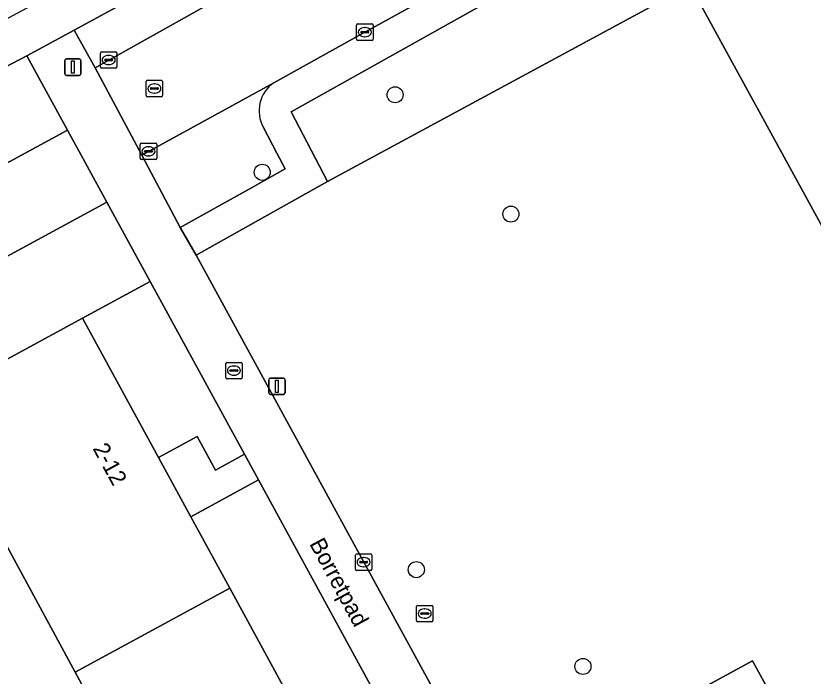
# Model space of a CAD drawing. Extents: x 158086 to 159499, y 382904 to 383981.
# Drawn here: x 159081.13 to 159129.73, y 383404.74 to 383444.97 of the extents above; entities that cross this region are included whole.
import ezdxf

# ---------------------------------------------------------------- set-up
doc = ezdxf.new("R2010")
doc.units = 0
for name, color, linetype in [('IMGEO_Boom', 7, 'Continuous'), ('IMGEO_Brandkraan', 7, 'Continuous'), ('IMGEO_Groenvoorziening', 7, 'Continuous'), ('IMGEO_Kolk', 7, 'Continuous'), ('IMGEO_Lichtmast', 7, 'Continuous'), ('IMGEO_Openbare_ruimte_label', 7, 'Continuous'), ('IMGEO_Pand', 7, 'Continuous'), ('IMGEO_Pand_nummerreeks', 7, 'Continuous'), ('IMGEO_Parkeervlak_open', 7, 'Continuous'), ('IMGEO_Rijbaan_lokaal_open', 7, 'Continuous'), ('IMGEO_Rioolput', 7, 'Continuous'), ('IMGEO_Voetpad_halfverhard', 7, 'Continuous'), ('IMGEO_Voetpad_open', 7, 'Continuous')]:
    doc.layers.add(name, color=color, linetype=linetype)

msp = doc.modelspace()

# ---------------------------------------------------------------- linework, layer by layer
at = {"layer": 'IMGEO_Boom'}
for centre in [(159104.249, 383440.164), (159096.146, 383435.44), (159111.31, 383432.891), (159105.541, 383411.225), (159115.702, 383405.328)]:
    msp.add_circle(centre, 0.489, dxfattribs=at)
at = {"layer": 'IMGEO_Brandkraan'}
for p, q in [((159093.919, 383422.93), (159093.919, 383423.782)), ((159093.994, 383423.856), (159094.846, 383423.856)), ((159094.407, 383423.636), (159094.432, 383423.636)), ((159094.92, 383423.782), (159094.92, 383422.93)), ((159094.178, 383423.35), (159094.178, 383423.362)), ((159094.616, 383423.313), (159094.218, 383423.313)), ((159094.221, 383423.399), (159094.619, 383423.399)), ((159094.662, 383423.362), (159094.662, 383423.35)), ((159094.846, 383422.856), (159093.994, 383422.856)), ((159094.43, 383423.076), (159094.405, 383423.076))]:
    msp.add_line(p, q, dxfattribs=at)
for points in [[(159093.919, 383422.93), (159093.919, 383423.782)], [(159093.994, 383423.856), (159094.846, 383423.856)], [(159094.92, 383423.782), (159094.92, 383422.93)], [(159094.846, 383422.856), (159093.994, 383422.856)]]:
    msp.add_lwpolyline(points, dxfattribs=at)
for centre, radius, start, end in [((159093.996, 383423.78), 0.0765, 91.552, 178.448), ((159093.996, 383423.78), 0.0765, 91.552, 178.448), ((159094.844, 383423.78), 0.0765, 1.552, 88.448), ((159094.844, 383423.78), 0.0765, 1.552, 88.448), ((159094.218, 383423.359), 0.0403, 85.8775, 175.7526), ((159094.215, 383423.349), 0.0366, 178.938, 274.7102), ((159094.619, 383423.356), 0.043, 264.8664, 352.4533), ((159094.623, 383423.361), 0.0386, 1.7309, 96.639), ((159093.996, 383422.932), 0.0765, 181.552, 268.448), ((159093.996, 383422.932), 0.0765, 181.552, 268.448), ((159094.844, 383422.932), 0.0765, 271.552, 358.448), ((159094.844, 383422.932), 0.0765, 271.552, 358.448)]:
    msp.add_arc(centre, radius, start, end, dxfattribs=at)
for centre, major_axis, ratio, start_param, end_param in [((159094.406, 383423.356), (-0.387, 0.002), 0.722429, 4.712389, 7.853982), ((159094.431, 383423.356), (-0.39, 0.002), 0.717154, 1.570796, 4.712389)]:
    msp.add_ellipse(centre, major_axis=major_axis, ratio=ratio, start_param=start_param, end_param=end_param, dxfattribs=at)
at = {"layer": 'IMGEO_Groenvoorziening'}
for points in [[(159118.852, 383450.804), (159114.376, 383448.354), (159097.907, 383439.134), (159100.133, 383434.871), (159121.3, 383446.333)], [(159093.443, 383446.022), (159092.334, 383448.286), (159084.673, 383444.1), (159085.95, 383441.817)], [(159131.242, 383430.394), (159122.237, 383446.84), (159121.3, 383446.333), (159100.133, 383434.871), (159092.112, 383430.391), (159109.406, 383398.747), (159121.746, 383403.327), (159126.046, 383405.677), (159131.758, 383395.225), (159149.006, 383404.603), (159147.597, 383407.145), (159144.816, 383405.603), (159140.275, 383413.897)], [(159084.272, 383438.004), (159081.798, 383442.53), (159070.156, 383436.467), (159060.278, 383431.509), (159049.138, 383426.421), (159048.707, 383426.224), (159049.788, 383422.327), (159050.521, 383419.684)], [(159051.893, 383414.74), (159086.67, 383433.616), (159084.272, 383438.004), (159050.521, 383419.684)], [(159075.798, 383421.458), (159085.191, 383426.556), (159089.307, 383428.79), (159086.67, 383433.616), (159051.893, 383414.74), (159053.402, 383409.303)], [(159089.307, 383428.79), (159085.191, 383426.556), (159089.822, 383418.057), (159092.173, 383419.337), (159093.291, 383417.29), (159095.062, 383418.258)], [(159084.743, 383404.979), (159075.798, 383421.458), (159053.402, 383409.303), (159062.857, 383375.234), (159061.513, 383372.552), (159062.602, 383371.565), (159068.6, 383360.784), (159076.091, 383364.838), (159068.874, 383378.068), (159082.67, 383385.686), (159089.926, 383372.386), (159102.385, 383379.135), (159100.961, 383381.758), (159098.17, 383380.243), (159093.696, 383388.485)], [(159095.917, 383416.693), (159091.793, 383414.439), (159094.162, 383410.091), (159098.286, 383402.523), (159100.66, 383403.817), (159101.72, 383401.876), (159103.487, 383402.842)]]:
    msp.add_lwpolyline(points, close=True, dxfattribs=at)
at = {"layer": 'IMGEO_Kolk'}
for p, q in [((159101.9, 383443.557), (159101.9, 383444.409)), ((159101.975, 383444.483), (159102.827, 383444.483)), ((159102.202, 383444.026), (159102.6, 383444.026)), ((159102.388, 383444.263), (159102.413, 383444.263)), ((159102.901, 383444.409), (159102.901, 383443.557)), ((159102.159, 383443.977), (159102.159, 383443.989)), ((159102.597, 383443.94), (159102.199, 383443.94)), ((159102.411, 383443.703), (159102.386, 383443.703)), ((159102.643, 383443.989), (159102.643, 383443.977)), ((159102.827, 383443.483), (159101.975, 383443.483)), ((159086.282, 383441.859), (159086.282, 383442.711)), ((159086.357, 383442.785), (159087.209, 383442.785)), ((159086.77, 383442.565), (159086.795, 383442.565)), ((159087.283, 383442.711), (159087.283, 383441.859)), ((159086.541, 383442.279), (159086.541, 383442.291)), ((159086.979, 383442.242), (159086.581, 383442.242)), ((159086.584, 383442.328), (159086.982, 383442.328)), ((159087.025, 383442.291), (159087.025, 383442.279)), ((159087.209, 383441.785), (159086.357, 383441.785)), ((159086.793, 383442.005), (159086.768, 383442.005)), ((159088.785, 383437.219), (159089.637, 383437.219)), ((159088.71, 383436.293), (159088.71, 383437.145)), ((159088.969, 383436.713), (159088.969, 383436.725)), ((159089.012, 383436.762), (159089.41, 383436.762)), ((159089.198, 383436.999), (159089.223, 383436.999)), ((159089.453, 383436.725), (159089.453, 383436.713)), ((159089.711, 383437.145), (159089.711, 383436.293)), ((159089.407, 383436.676), (159089.009, 383436.676)), ((159089.221, 383436.439), (159089.196, 383436.439)), ((159089.637, 383436.219), (159088.785, 383436.219)), ((159101.826, 383411.254), (159101.826, 383412.106)), ((159101.901, 383412.18), (159102.753, 383412.18)), ((159102.314, 383411.96), (159102.339, 383411.96)), ((159102.827, 383412.106), (159102.827, 383411.254)), ((159102.085, 383411.674), (159102.085, 383411.686)), ((159102.523, 383411.637), (159102.125, 383411.637)), ((159102.128, 383411.723), (159102.526, 383411.723)), ((159102.569, 383411.686), (159102.569, 383411.674)), ((159102.753, 383411.18), (159101.901, 383411.18)), ((159102.337, 383411.4), (159102.312, 383411.4))]:
    msp.add_line(p, q, dxfattribs=at)
for points in [[(159101.9, 383443.557), (159101.9, 383444.409)], [(159101.975, 383444.483), (159102.827, 383444.483)], [(159102.901, 383444.409), (159102.901, 383443.557)], [(159102.827, 383443.483), (159101.975, 383443.483)], [(159086.282, 383441.859), (159086.282, 383442.711)], [(159086.357, 383442.785), (159087.209, 383442.785)], [(159087.283, 383442.711), (159087.283, 383441.859)], [(159087.209, 383441.785), (159086.357, 383441.785)], [(159088.785, 383437.219), (159089.637, 383437.219)], [(159088.71, 383436.293), (159088.71, 383437.145)], [(159089.711, 383437.145), (159089.711, 383436.293)], [(159089.637, 383436.219), (159088.785, 383436.219)], [(159101.826, 383411.254), (159101.826, 383412.106)], [(159101.901, 383412.18), (159102.753, 383412.18)], [(159102.827, 383412.106), (159102.827, 383411.254)], [(159102.753, 383411.18), (159101.901, 383411.18)]]:
    msp.add_lwpolyline(points, dxfattribs=at)
for centre, radius, start, end in [((159101.977, 383444.407), 0.0765, 91.552, 178.448), ((159101.977, 383444.407), 0.0765, 91.552, 178.448), ((159102.199, 383443.986), 0.0403, 85.8775, 175.7526), ((159102.604, 383443.988), 0.0386, 1.7309, 96.639), ((159102.825, 383444.407), 0.0765, 1.552, 88.448), ((159102.825, 383444.407), 0.0765, 1.552, 88.448), ((159101.977, 383443.559), 0.0765, 181.552, 268.448), ((159101.977, 383443.559), 0.0765, 181.552, 268.448), ((159102.196, 383443.976), 0.0366, 178.938, 274.7102), ((159102.6, 383443.983), 0.043, 264.8664, 352.4533), ((159102.825, 383443.559), 0.0765, 271.552, 358.448), ((159102.825, 383443.559), 0.0765, 271.552, 358.448), ((159086.359, 383442.709), 0.0765, 91.552, 178.448), ((159086.359, 383442.709), 0.0765, 91.552, 178.448), ((159087.207, 383442.709), 0.0765, 1.552, 88.448), ((159087.207, 383442.709), 0.0765, 1.552, 88.448), ((159086.581, 383442.288), 0.0403, 85.8775, 175.7526), ((159086.578, 383442.278), 0.0366, 178.938, 274.7102), ((159086.982, 383442.285), 0.043, 264.8664, 352.4533), ((159086.986, 383442.29), 0.0386, 1.7309, 96.639), ((159086.359, 383441.861), 0.0765, 181.552, 268.448), ((159086.359, 383441.861), 0.0765, 181.552, 268.448), ((159087.207, 383441.861), 0.0765, 271.552, 358.448), ((159087.207, 383441.861), 0.0765, 271.552, 358.448), ((159088.787, 383437.143), 0.0765, 91.552, 178.448), ((159088.787, 383437.143), 0.0765, 91.552, 178.448), ((159089.635, 383437.143), 0.0765, 1.552, 88.448), ((159089.635, 383437.143), 0.0765, 1.552, 88.448), ((159089.009, 383436.722), 0.0403, 85.8775, 175.7526), ((159089.414, 383436.724), 0.0386, 1.7309, 96.639), ((159088.787, 383436.295), 0.0765, 181.552, 268.448), ((159088.787, 383436.295), 0.0765, 181.552, 268.448), ((159089.006, 383436.712), 0.0366, 178.938, 274.7102), ((159089.41, 383436.719), 0.043, 264.8664, 352.4533), ((159089.635, 383436.295), 0.0765, 271.552, 358.448), ((159089.635, 383436.295), 0.0765, 271.552, 358.448), ((159101.903, 383412.104), 0.0765, 91.552, 178.448), ((159101.903, 383412.104), 0.0765, 91.552, 178.448), ((159102.751, 383412.104), 0.0765, 1.552, 88.448), ((159102.751, 383412.104), 0.0765, 1.552, 88.448), ((159102.125, 383411.683), 0.0403, 85.8775, 175.7526), ((159102.122, 383411.673), 0.0366, 178.938, 274.7102), ((159102.526, 383411.68), 0.043, 264.8664, 352.4533), ((159102.53, 383411.685), 0.0386, 1.7309, 96.639), ((159101.903, 383411.256), 0.0765, 181.552, 268.448), ((159101.903, 383411.256), 0.0765, 181.552, 268.448), ((159102.751, 383411.256), 0.0765, 271.552, 358.448), ((159102.751, 383411.256), 0.0765, 271.552, 358.448)]:
    msp.add_arc(centre, radius, start, end, dxfattribs=at)
for centre, major_axis, ratio, start_param, end_param in [((159102.387, 383443.983), (-0.387, 0.002), 0.722429, 4.712389, 7.853982), ((159102.412, 383443.983), (-0.39, 0.002), 0.717154, 1.570796, 4.712389), ((159086.769, 383442.285), (-0.387, 0.002), 0.722429, 4.712389, 7.853982), ((159086.794, 383442.285), (-0.39, 0.002), 0.717154, 1.570796, 4.712389), ((159089.197, 383436.719), (-0.387, 0.002), 0.722429, 4.712389, 7.853982), ((159089.222, 383436.719), (-0.39, 0.002), 0.717154, 1.570796, 4.712389), ((159102.313, 383411.68), (-0.387, 0.002), 0.722429, 4.712389, 7.853982), ((159102.338, 383411.68), (-0.39, 0.002), 0.717154, 1.570796, 4.712389)]:
    msp.add_ellipse(centre, major_axis=major_axis, ratio=ratio, start_param=start_param, end_param=end_param, dxfattribs=at)
at = {"layer": 'IMGEO_Lichtmast'}
for p, q in [((159084.103, 383441.449), (159084.103, 383442.249)), ((159084.103, 383442.249), (159084.103, 383441.449)), ((159084.203, 383442.349), (159084.993, 383442.349)), ((159084.993, 383442.349), (159084.203, 383442.349)), ((159085.093, 383442.249), (159085.093, 383441.449)), ((159085.093, 383441.449), (159085.093, 383442.249)), ((159084.993, 383441.349), (159084.203, 383441.349)), ((159084.203, 383441.349), (159084.993, 383441.349)), ((159096.544, 383422.003), (159096.544, 383422.803)), ((159096.544, 383422.803), (159096.544, 383422.003)), ((159096.644, 383422.903), (159097.434, 383422.903)), ((159097.434, 383422.903), (159096.644, 383422.903)), ((159097.534, 383422.803), (159097.534, 383422.003)), ((159097.534, 383422.003), (159097.534, 383422.803)), ((159097.434, 383421.903), (159096.644, 383421.903)), ((159096.644, 383421.903), (159097.434, 383421.903))]:
    msp.add_line(p, q, dxfattribs=at)
for points in [[(159084.523, 383442.224), (159084.673, 383442.224), (159084.673, 383441.474), (159084.523, 383441.474), (159084.523, 383442.224)], [(159096.964, 383422.778), (159097.114, 383422.778), (159097.114, 383422.028), (159096.964, 383422.028), (159096.964, 383422.778)]]:
    msp.add_lwpolyline(points, dxfattribs=at)
for centre, start, end in [((159084.203, 383442.249), 90, 180), ((159084.203, 383442.249), 90, 180), ((159084.993, 383442.249), 0, 90), ((159084.993, 383442.249), 360, 90), ((159084.203, 383441.449), 180, 270), ((159084.203, 383441.449), 180, 270), ((159084.993, 383441.449), 270, 0), ((159084.993, 383441.449), 270, 0), ((159096.644, 383422.803), 90, 180), ((159096.644, 383422.803), 90, 180), ((159097.434, 383422.803), 0, 90), ((159097.434, 383422.803), 360, 90), ((159096.644, 383422.003), 180, 270), ((159096.644, 383422.003), 180, 270), ((159097.434, 383422.003), 270, 0), ((159097.434, 383422.003), 270, 0)]:
    msp.add_arc(centre, 0.1, start, end, dxfattribs=at)
at = {"layer": 'IMGEO_Pand'}
for points in [[(159136.338, 383443.277), (159131.585, 383451.958), (159122.237, 383446.84), (159131.242, 383430.394), (159140.59, 383435.512), (159138.22, 383439.84)], [(159089.822, 383418.057), (159085.191, 383426.556), (159075.798, 383421.458), (159084.743, 383404.979), (159094.162, 383410.091), (159091.793, 383414.439)], [(159098.286, 383402.523), (159094.162, 383410.091), (159084.743, 383404.979), (159093.696, 383388.485), (159103.137, 383393.62), (159102.464, 383394.855), (159100.178, 383399.051)]]:
    msp.add_lwpolyline(points, close=True, dxfattribs=at)
at = {"layer": 'IMGEO_Parkeervlak_open'}
for points in [[(159096.852, 383440.893), (159088.799, 383436.495), (159091.151, 383432.073), (159095.486, 383434.495), (159097.543, 383435.644), (159097.04, 383436.607)], [(159097.04, 383436.607), (159096.22, 383438.179)]]:
    msp.add_lwpolyline(points, dxfattribs=at)
msp.add_lwpolyline([(159131.758, 383395.225), (159126.046, 383405.677), (159121.746, 383403.327), (159127.383, 383392.846)], close=True, dxfattribs=at)
msp.add_arc((159098.001, 383439.195), 2.05, 124.075, 209.7077, dxfattribs=at)
at = {"layer": 'IMGEO_Rijbaan_lokaal_open'}
msp.add_lwpolyline([(159181.432, 383494.207), (159181.267, 383494.139), (159178.457, 383492.598), (159159.962, 383482.46), (159132.395, 383467.404), (159129.236, 383465.663), (159114.159, 383457.354), (159095.667, 383447.27), (159093.443, 383446.022), (159085.95, 383441.817), (159088.799, 383436.495), (159096.852, 383440.893), (159102.226, 383443.888), (159128.116, 383458.137), (159132.52, 383460.512), (159154.456, 383472.606), (159174.13, 383483.344), (159178.88, 383485.957), (159182.784, 383488.104)], dxfattribs=at)
at = {"layer": 'IMGEO_Rioolput'}
for p, q in [((159089.069, 383440.121), (159089.069, 383440.973)), ((159089.144, 383441.047), (159089.996, 383441.047)), ((159089.557, 383440.827), (159089.582, 383440.827)), ((159090.07, 383440.973), (159090.07, 383440.121)), ((159089.328, 383440.541), (159089.328, 383440.553)), ((159089.766, 383440.504), (159089.368, 383440.504)), ((159089.371, 383440.59), (159089.769, 383440.59)), ((159089.58, 383440.267), (159089.555, 383440.267)), ((159089.812, 383440.553), (159089.812, 383440.541)), ((159089.996, 383440.047), (159089.144, 383440.047)), ((159105.626, 383409.048), (159106.478, 383409.048)), ((159105.551, 383408.122), (159105.551, 383408.974)), ((159105.81, 383408.542), (159105.81, 383408.554)), ((159105.853, 383408.591), (159106.251, 383408.591)), ((159106.039, 383408.828), (159106.064, 383408.828)), ((159106.294, 383408.554), (159106.294, 383408.542)), ((159106.552, 383408.974), (159106.552, 383408.122)), ((159106.478, 383408.048), (159105.626, 383408.048)), ((159106.248, 383408.505), (159105.85, 383408.505)), ((159106.062, 383408.268), (159106.037, 383408.268))]:
    msp.add_line(p, q, dxfattribs=at)
for points in [[(159089.069, 383440.121), (159089.069, 383440.973)], [(159089.144, 383441.047), (159089.996, 383441.047)], [(159090.07, 383440.973), (159090.07, 383440.121)], [(159089.996, 383440.047), (159089.144, 383440.047)], [(159105.626, 383409.048), (159106.478, 383409.048)], [(159105.551, 383408.122), (159105.551, 383408.974)], [(159106.552, 383408.974), (159106.552, 383408.122)], [(159106.478, 383408.048), (159105.626, 383408.048)]]:
    msp.add_lwpolyline(points, dxfattribs=at)
for centre, radius, start, end in [((159089.146, 383440.971), 0.0765, 91.552, 178.448), ((159089.146, 383440.971), 0.0765, 91.552, 178.448), ((159089.994, 383440.971), 0.0765, 1.552, 88.448), ((159089.994, 383440.971), 0.0765, 1.552, 88.448), ((159089.146, 383440.123), 0.0765, 181.552, 268.448), ((159089.146, 383440.123), 0.0765, 181.552, 268.448), ((159089.368, 383440.55), 0.0403, 85.8775, 175.7526), ((159089.365, 383440.54), 0.0366, 178.938, 274.7102), ((159089.769, 383440.547), 0.043, 264.8664, 352.4533), ((159089.773, 383440.552), 0.0386, 1.7309, 96.639), ((159089.994, 383440.123), 0.0765, 271.552, 358.448), ((159089.994, 383440.123), 0.0765, 271.552, 358.448), ((159105.628, 383408.972), 0.0765, 91.552, 178.448), ((159105.628, 383408.972), 0.0765, 91.552, 178.448), ((159106.476, 383408.972), 0.0765, 1.552, 88.448), ((159106.476, 383408.972), 0.0765, 1.552, 88.448), ((159105.85, 383408.551), 0.0403, 85.8775, 175.7526), ((159105.847, 383408.541), 0.0366, 178.938, 274.7102), ((159106.251, 383408.548), 0.043, 264.8664, 352.4533), ((159106.255, 383408.553), 0.0386, 1.7309, 96.639), ((159105.628, 383408.124), 0.0765, 181.552, 268.448), ((159105.628, 383408.124), 0.0765, 181.552, 268.448), ((159106.476, 383408.124), 0.0765, 271.552, 358.448), ((159106.476, 383408.124), 0.0765, 271.552, 358.448)]:
    msp.add_arc(centre, radius, start, end, dxfattribs=at)
for centre, major_axis, ratio, start_param, end_param in [((159089.556, 383440.547), (-0.387, 0.002), 0.722429, 4.712389, 7.853982), ((159089.581, 383440.547), (-0.39, 0.002), 0.717154, 1.570796, 4.712389), ((159106.038, 383408.548), (-0.387, 0.002), 0.722429, 4.712389, 7.853982), ((159106.063, 383408.548), (-0.39, 0.002), 0.717154, 1.570796, 4.712389)]:
    msp.add_ellipse(centre, major_axis=major_axis, ratio=ratio, start_param=start_param, end_param=end_param, dxfattribs=at)
at = {"layer": 'IMGEO_Voetpad_halfverhard'}
msp.add_lwpolyline([(159060.278, 383431.509), (159070.156, 383436.467), (159081.798, 383442.53), (159084.673, 383444.1), (159092.334, 383448.286), (159091.197, 383450.459), (159085.837, 383447.597), (159082.367, 383445.744), (159070.095, 383439.191), (159058.869, 383433.811), (159047.543, 383428.646), (159037.349, 383424.44)], dxfattribs=at)
at = {"layer": 'IMGEO_Voetpad_open'}
for points in [[(159181.286, 383481.746), (159181.26, 383481.809), (159178.88, 383485.957), (159174.13, 383483.344), (159154.456, 383472.606), (159132.52, 383460.512), (159128.116, 383458.137), (159102.226, 383443.888), (159096.852, 383440.893)], [(159096.22, 383438.179), (159097.04, 383436.607), (159097.543, 383435.644), (159095.486, 383434.495), (159091.151, 383432.073), (159092.112, 383430.391), (159100.133, 383434.871), (159097.907, 383439.134), (159114.376, 383448.354), (159118.852, 383450.804), (159131.166, 383457.544), (159131.385, 383457.685), (159138.845, 383461.634)], [(159092.112, 383430.391), (159091.151, 383432.073), (159088.799, 383436.495), (159085.95, 383441.817), (159084.673, 383444.1), (159081.798, 383442.53), (159084.272, 383438.004), (159086.67, 383433.616), (159089.307, 383428.79), (159095.062, 383418.258), (159095.917, 383416.693), (159103.487, 383402.842), (159104.324, 383401.31), (159106.616, 383397.117), (159109.73, 383391.419), (159111.903, 383387.442)], [(159110.97, 383383.785), (159116.002, 383386.625), (159112.847, 383392.423), (159109.406, 383398.747), (159092.112, 383430.391)]]:
    msp.add_lwpolyline(points, dxfattribs=at)
msp.add_lwpolyline([(159095.917, 383416.693), (159095.062, 383418.258), (159093.291, 383417.29), (159092.173, 383419.337), (159089.822, 383418.057), (159091.793, 383414.439)], close=True, dxfattribs=at)
msp.add_arc((159098.001, 383439.195), 2.05, 124.075, 209.7077, dxfattribs=at)

# ---------------------------------------------------------------- texts
at = {"layer": 'IMGEO_Openbare_ruimte_label'}
msp.add_text('Borretpad', height=1, rotation=298.5373, dxfattribs=at).set_placement((159098.996, 383412.807))
at = {"layer": 'IMGEO_Pand_nummerreeks'}
msp.add_text('2-12', height=1, rotation=298.5847, dxfattribs=at).set_placement((159085.788, 383418.607))

doc.saveas('drawing.dxf')
